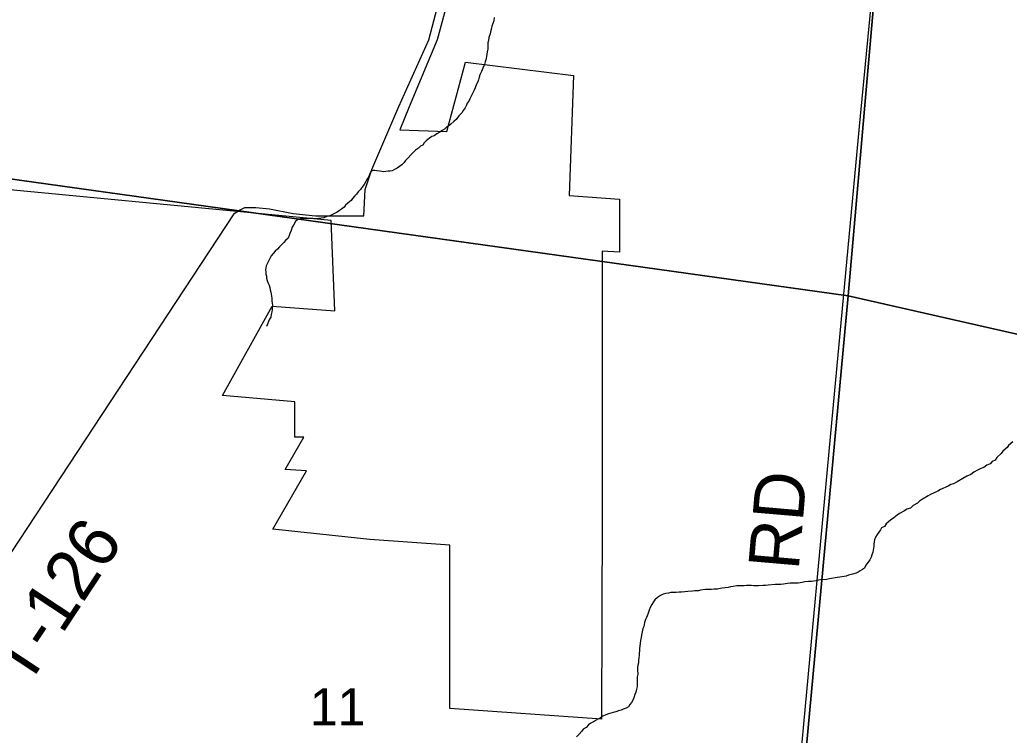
# Model space of a CAD drawing. Extents: x 0 to 1064, y 0 to 440.
# Drawn here: x 222.52 to 240.31, y 334.15 to 347.01 of the extents above; entities that cross this region are included whole.
import ezdxf

# ---------------------------------------------------------------- set-up
doc = ezdxf.new("R2010")
doc.units = 0
for name, color, linetype in [('GM_X_City_Street', 7, 'Continuous'), ('GM_X_Corporation', 7, 'Continuous'), ('GM_X_County_Road', 7, 'Continuous'), ('GM_X_County_Road_Text', 7, 'Continuous'), ('GM_X_Minor_River', 7, 'Continuous'), ('GM_X_Section', 7, 'Continuous'), ('GM_X_Section_Text', 7, 'Continuous'), ('GM_X_Township_Road', 7, 'Continuous'), ('GM_X_Township_Road_Text', 7, 'Continuous')]:
    doc.layers.add(name, color=color, linetype=linetype)

msp = doc.modelspace()

# ---------------------------------------------------------------- linework, layer by layer
at = {"layer": 'GM_X_City_Street'}
msp.add_lwpolyline([(228.14, 343.481), (228.214, 343.481), (228.704, 343.485), (228.729, 343.958), (228.846, 344.314), (229.332, 345.449), (229.872, 346.647), (230.056, 347.329), (231.005, 350.792), (231.068, 351.025), (231.12, 351.163), (231.19, 351.293), (231.296, 351.428), (231.578, 351.703), (232.002, 352.08), (232.185, 352.233), (232.363, 352.33), (232.465, 352.339), (232.554, 352.317), (232.662, 352.279), (233.236, 352.039), (233.44, 351.965), (233.559, 351.915), (233.593, 351.903)], dxfattribs=at)
at = {"layer": 'GM_X_Corporation'}
msp.add_lwpolyline([(230.207, 347.329), (230.023, 346.647), (229.52, 345.444), (229.355, 345.028), (230.197, 344.999), (230.53, 346.243), (232.473, 346.004), (232.398, 343.848), (233.299, 343.785), (233.298, 342.828), (232.987, 342.85), (232.987, 338.114), (232.978, 334.437), (230.251, 334.627), (230.251, 337.566), (228.813, 337.667), (227.068, 337.85), (227.674, 338.9), (227.293, 338.926), (227.626, 339.503), (227.463, 339.507), (227.466, 340.141), (226.167, 340.254), (227.055, 341.857), (228.186, 341.778), (228.12, 343.396), (220.831, 344.094)], dxfattribs=at)
at = {"layer": 'GM_X_County_Road'}
msp.add_lwpolyline([(234.9, 316.803), (235.544, 323.324), (236.211, 329.997), (236.528, 333.441), (236.725, 335.507), (237.163, 340.279), (237.614, 345.091), (237.912, 348.203)], dxfattribs=at)
at = {"layer": 'GM_X_Minor_River'}
for points in [[(231.049, 347.047), (231.041, 346.987), (231.022, 346.938), (231.008, 346.89), (231.001, 346.854), (230.988, 346.812), (230.974, 346.751), (230.954, 346.685), (230.947, 346.636), (230.934, 346.594), (230.932, 346.539), (230.931, 346.479), (230.923, 346.43), (230.909, 346.345), (230.895, 346.285), (230.888, 346.248), (230.875, 346.2), (230.843, 346.134), (230.823, 346.074), (230.791, 346.014), (230.778, 345.972), (230.765, 345.929), (230.752, 345.893), (230.732, 345.851), (230.706, 345.785), (230.687, 345.743), (230.668, 345.707), (230.655, 345.671), (230.635, 345.635), (230.61, 345.587), (230.591, 345.544), (230.565, 345.509), (230.552, 345.472), (230.527, 345.424), (230.489, 345.377), (230.464, 345.335), (230.414, 345.281), (230.363, 345.216), (230.32, 345.18), (230.27, 345.133), (230.233, 345.103), (230.196, 345.08), (230.152, 345.039), (230.115, 345.015), (230.072, 344.986), (230.016, 344.957), (229.967, 344.922), (229.93, 344.91), (229.887, 344.881), (229.824, 344.828), (229.787, 344.792), (229.768, 344.75), (229.725, 344.733), (229.687, 344.697), (229.632, 344.662), (229.588, 344.615), (229.551, 344.579), (229.501, 344.526), (229.451, 344.478), (229.431, 344.442), (229.388, 344.401), (229.345, 344.372), (229.307, 344.342)], [(229.307, 344.342), (229.258, 344.313), (229.215, 344.29), (229.178, 344.285), (229.142, 344.285), (229.099, 344.28), (229.062, 344.275), (229.026, 344.282), (228.99, 344.283), (228.941, 344.29), (228.905, 344.297), (228.868, 344.298), (228.831, 344.281), (228.806, 344.227), (228.786, 344.179), (228.761, 344.137), (228.742, 344.101), (228.71, 344.047), (228.672, 343.993), (228.647, 343.957), (228.603, 343.916), (228.572, 343.874), (228.54, 343.838), (228.503, 343.797), (228.478, 343.761), (228.416, 343.708), (228.378, 343.672), (228.353, 343.636), (228.303, 343.601), (228.266, 343.578), (228.223, 343.548), (228.18, 343.525), (228.131, 343.502), (228.094, 343.485), (228.051, 343.474), (227.983, 343.445), (227.892, 343.435), (227.825, 343.431), (227.788, 343.432), (227.74, 343.433), (227.703, 343.434), (227.648, 343.435), (227.606, 343.436), (227.569, 343.431), (227.526, 343.42), (227.477, 343.379), (227.439, 343.313), (227.419, 343.277), (227.4, 343.222), (227.374, 343.168), (227.361, 343.132), (227.342, 343.084), (227.298, 343.042), (227.266, 343.001), (227.223, 342.959), (227.192, 342.923), (227.154, 342.882), (227.111, 342.846), (227.073, 342.805), (227.042, 342.763), (227.016, 342.715), (226.99, 342.667), (226.971, 342.631), (226.952, 342.583), (226.945, 342.547), (226.938, 342.51), (226.943, 342.474), (226.942, 342.437), (226.953, 342.4), (226.958, 342.364), (226.969, 342.321), (226.981, 342.284), (227.004, 342.235), (227.015, 342.192), (227.02, 342.155), (227.031, 342.113), (227.042, 342.076), (227.047, 342.039), (227.052, 342.003), (227.051, 341.954), (227.056, 341.911), (227.061, 341.875), (227.06, 341.838), (227.059, 341.796), (227.052, 341.759), (227.039, 341.711), (227.032, 341.663), (227.012, 341.627), (226.993, 341.585), (226.974, 341.536), (226.954, 341.494)], [(240.369, 339.419), (240.294, 339.354), (240.269, 339.318), (240.189, 339.253), (240.163, 339.211), (240.082, 339.14), (240.051, 339.092), (240.001, 339.069), (239.964, 339.028), (239.902, 338.999), (239.847, 338.958), (239.798, 338.941), (239.736, 338.912), (239.668, 338.877), (239.618, 338.836), (239.545, 338.807), (239.471, 338.76), (239.372, 338.702), (239.304, 338.667), (239.255, 338.656), (239.206, 338.627), (239.07, 338.564)], [(239.07, 338.564), (239.021, 338.535), (238.892, 338.477), (238.849, 338.448), (238.75, 338.389), (238.694, 338.354), (238.657, 338.319), (238.577, 338.278), (238.533, 338.231), (238.465, 338.208), (238.422, 338.179), (238.336, 338.132), (238.292, 338.103), (238.23, 338.056), (238.175, 338.014), (238.094, 337.95), (238.062, 337.902), (238.013, 337.873), (237.994, 337.837), (237.931, 337.753), (237.905, 337.705), (237.886, 337.657), (237.879, 337.621), (237.872, 337.584), (237.871, 337.548), (237.864, 337.511), (237.863, 337.475), (237.856, 337.439), (237.836, 337.391), (237.823, 337.348), (237.798, 337.3), (237.772, 337.258), (237.728, 337.205), (237.703, 337.151), (237.666, 337.127), (237.628, 337.104), (237.591, 337.08), (237.554, 337.063), (237.487, 337.04), (237.42, 337.024), (237.377, 337.007), (237.261, 336.991), (237.212, 336.98), (237.078, 336.96), (237.023, 336.949), (236.913, 336.939), (236.876, 336.934), (236.833, 336.923), (236.754, 336.913), (236.699, 336.908), (236.632, 336.904), (236.583, 336.893), (236.51, 336.883), (236.474, 336.883), (236.37, 336.88), (236.321, 336.875), (236.248, 336.865), (236.199, 336.86), (236.145, 336.855), (236.096, 336.856), (235.974, 336.847), (235.931, 336.842), (235.877, 336.838), (235.797, 336.834), (235.718, 336.835), (235.676, 336.837), (235.585, 336.839), (235.542, 336.834), (235.408, 336.831), (235.341, 336.821), (235.298, 336.816), (235.256, 336.805), (235.146, 336.789), (235.109, 336.784), (235.06, 336.773), (235.005, 336.774), (234.957, 336.769), (234.902, 336.765), (234.847, 336.766), (234.756, 336.756), (234.719, 336.745), (234.652, 336.741), (234.615, 336.735), (234.53, 336.731), (234.475, 336.727), (234.414, 336.722), (234.372, 336.717), (234.317, 336.712), (234.268, 336.714), (234.226, 336.715), (234.183, 336.704), (234.134, 336.693), (234.085, 336.682), (234.036, 336.659), (233.986, 336.623), (233.937, 336.582), (233.911, 336.546), (233.88, 336.498), (233.854, 336.444), (233.834, 336.396), (233.821, 336.36)], [(233.821, 336.36), (233.808, 336.324), (233.789, 336.264), (233.769, 336.228), (233.75, 336.173), (233.743, 336.137), (233.736, 336.101), (233.723, 336.065), (233.709, 336.004), (233.695, 335.944), (233.688, 335.907), (233.681, 335.853), (233.673, 335.798), (233.659, 335.707), (233.658, 335.671), (233.656, 335.616), (233.655, 335.58), (233.648, 335.543), (233.641, 335.489), (233.64, 335.452), (233.633, 335.41), (233.626, 335.368), (233.625, 335.325), (233.629, 335.246), (233.621, 335.198), (233.62, 335.149), (233.619, 335.1), (233.618, 335.058), (233.617, 335.021), (233.604, 334.973), (233.596, 334.925), (233.577, 334.882), (233.564, 334.84), (233.544, 334.792), (233.518, 334.738), (233.487, 334.702), (233.462, 334.66), (233.419, 334.637), (233.369, 334.614), (233.332, 334.597), (233.283, 334.586), (233.234, 334.569), (233.185, 334.558), (233.143, 334.547), (233.1, 334.53), (233.057, 334.512), (233.001, 334.489), (232.964, 334.466), (232.884, 334.419), (232.847, 334.396), (232.785, 334.367), (232.742, 334.332), (232.704, 334.29), (232.649, 334.255), (232.624, 334.219), (232.573, 334.166), (232.53, 334.118)]]:
    msp.add_lwpolyline(points, dxfattribs=at)
at = {"layer": 'GM_X_Section'}
for points in [[(222.155, 361.074), (238.842, 358.429), (237.414, 342.046), (220.661, 344.384)], [(238.842, 358.429), (255.034, 354.618), (253.585, 338.375), (237.414, 342.046)], [(220.661, 344.384), (237.414, 342.046), (235.843, 325.091), (219.098, 327.846)], [(253.585, 338.375), (252.001, 322.359), (235.843, 325.091), (237.414, 342.046)]]:
    msp.add_lwpolyline(points, close=True, dxfattribs=at)
at = {"layer": 'GM_X_Township_Road'}
for points in [[(226.375, 343.521), (226.377, 343.525), (226.472, 343.582), (226.565, 343.635), (226.766, 343.635), (227.009, 343.606), (227.435, 343.523), (227.837, 343.481), (228.14, 343.481)], [(219.855, 335.945), (221.073, 335.738), (221.325, 335.853), (226.375, 343.521)]]:
    msp.add_lwpolyline(points, dxfattribs=at)

# ---------------------------------------------------------------- texts
at = {"layer": 'GM_X_County_Road_Text'}
msp.add_text('RD', height=0.9091, rotation=85.0738, dxfattribs=at).set_placement((236.52, 337.1))
at = {"layer": 'GM_X_Section_Text'}
msp.add_text('11', height=0.6697, rotation=0, dxfattribs=at).set_placement((227.736, 334.324))
at = {"layer": 'GM_X_Township_Road_Text'}
msp.add_text('T-126', height=0.9091, rotation=56.6226, dxfattribs=at).set_placement((222.647, 334.988))

doc.saveas('drawing.dxf')
